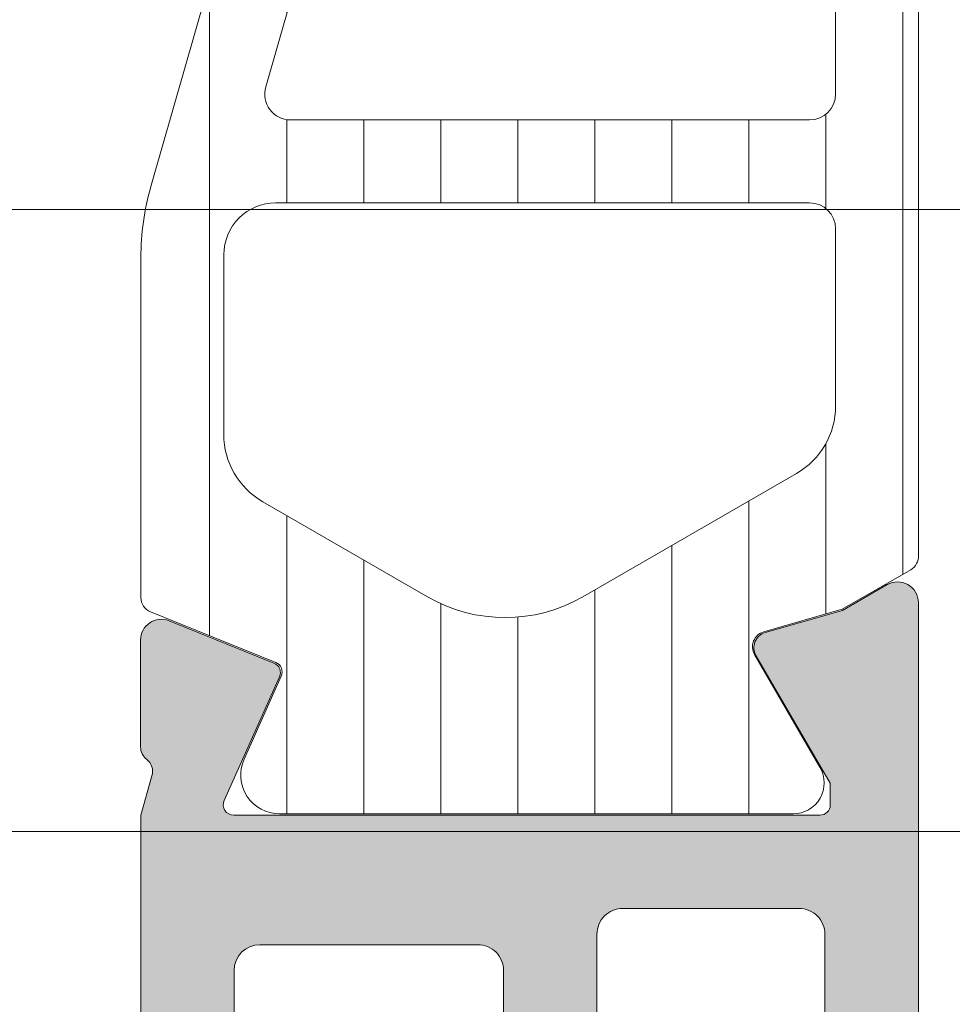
# Model space of a CAD drawing. Header units: millimetres. Extents: x 213386 to 506888, y 183055 to 450952.
# Tile 916 of 1056: x 393322 to 393340, y 342604 to 342623. Entities that reach past the tile are written whole.
import ezdxf

# ---------------------------------------------------------------- set-up
doc = ezdxf.new("R2010")
doc.units = ezdxf.units.MM
doc.layers.add('FASÁDA DETAILNÍ', color=255, linetype='Continuous', lineweight=0)
doc.layers.add('NOVA', color=255, linetype='Continuous', lineweight=0)
pattern_1 = [(135, (-4287.505250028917, 0), (-1.077630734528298, -1.077630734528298), []), (225, (-4287.505250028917, 0), (1.077630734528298, -1.077630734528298), [])]

# ---------------------------------------------------------------- blocks, each defined once
blk = doc.blocks.new('A$C69D17D4D')
at = {"layer": 'FASÁDA DETAILNÍ'}
h = blk.add_hatch(dxfattribs=at)
h.set_pattern_fill('ANSI37', color=256, scale=0.48, angle=90, style=0)
h.set_pattern_definition(pattern_1)
edge = h.paths.add_edge_path(flags=16)
edge.add_line((-4651.669664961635, 24890.21938934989), (-4653.06251896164, 24890.11964534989))
edge.add_arc((-4653.105376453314, 24890.71811226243), 0.599999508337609, 179.9999916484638, 274.0960805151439, ccw=False)
edge.add_arc((-4653.105376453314, 24890.71811243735), 0.5999995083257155, 85.90391948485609, 180.0000083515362, ccw=False)
edge.add_line((-4653.06251896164, 24891.31657934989), (-4651.669664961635, 24891.21683534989))
edge.add_arc((-4651.705379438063, 24890.71811234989), 0.5000001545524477, -85.90393560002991, 85.90393560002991, ccw=False)
edge = h.paths.add_edge_path(flags=16)
edge.add_arc((-4648.505371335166, 24892.31810897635), 0.4999996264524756, 179.9999571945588, 270.0000428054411, ccw=False)
edge.add_line((-4649.005370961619, 24892.3181093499), (-4649.005370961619, 24895.9117943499))
edge.add_arc((-4648.505370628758, 24895.91179436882), 0.5000003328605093, 66.78197339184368, 180.0000021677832, ccw=False)
edge.add_line((-4648.308254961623, 24896.37130034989), (-4641.977152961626, 24893.6554223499))
edge.add_arc((-4642.174268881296, 24893.19591700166), 0.4999998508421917, -2.5001106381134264, 66.7819182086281, ccw=False)
edge.add_line((-4641.674744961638, 24893.17410634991), (-4641.713070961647, 24892.29629934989))
edge.add_arc((-4642.212594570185, 24892.31810883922), 0.499999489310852, 269.9999551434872, 357.50002088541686, ccw=False)
edge.add_line((-4642.212594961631, 24891.8181093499), (-4648.505370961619, 24891.8181093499))
edge = h.paths.add_edge_path(flags=16)
edge.add_line((-4643.097208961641, 24866.7641903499), (-4651.994061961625, 24862.61552034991))
edge.add_arc((-4652.205371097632, 24863.06867409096), 0.4999998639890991, 179.9999703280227, 295.00000791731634, ccw=False)
edge.add_line((-4652.70537096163, 24863.0686743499), (-4652.70537096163, 24872.41810934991))
edge.add_arc((-4652.205371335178, 24872.41810972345), 0.4999996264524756, 89.99995719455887, 180.0000428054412, ccw=False)
edge.add_line((-4652.20537096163, 24872.91810934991), (-4643.081447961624, 24872.91810934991))
edge.add_arc((-4643.081448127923, 24872.41810928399), 0.5000000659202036, -2.500027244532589, 89.99998094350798, ccw=False)
edge.add_line((-4642.581923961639, 24872.3962993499), (-4642.808993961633, 24867.19553534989))
edge.add_arc((-4643.308519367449, 24867.2173450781), 0.5000012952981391, 295.0000919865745, 357.5000025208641, ccw=False)
edge = h.paths.add_edge_path(flags=16)
edge.add_arc((-4652.205371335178, 24875.61810897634), 0.4999996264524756, 179.9999571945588, 270.0000428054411, ccw=False)
edge.add_line((-4652.70537096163, 24875.61810934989), (-4652.70537096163, 24882.8181093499))
edge.add_arc((-4652.205371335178, 24882.81810972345), 0.4999996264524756, 89.99995719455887, 180.0000428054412, ccw=False)
edge.add_line((-4652.20537096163, 24883.3181093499), (-4651.005370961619, 24883.3181093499))
edge.add_arc((-4651.005369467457, 24885.31810785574), 1.999998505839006, 269.9999571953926, 360.0000428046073)
edge.add_line((-4649.005370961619, 24885.3181093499), (-4649.005370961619, 24889.11810934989))
edge.add_arc((-4648.505371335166, 24889.11810972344), 0.4999996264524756, 89.99995719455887, 180.0000428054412, ccw=False)
edge.add_line((-4648.505370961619, 24889.61810934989), (-4642.352309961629, 24889.61810934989))
edge.add_arc((-4642.352310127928, 24889.11810928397), 0.5000000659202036, -2.500027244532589, 89.99998094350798, ccw=False)
edge.add_line((-4641.852785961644, 24889.09629934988), (-4642.092920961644, 24883.59629934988))
edge.add_arc((-4642.592444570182, 24883.6181088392), 0.499999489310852, 269.9999551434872, 357.50002088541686, ccw=False)
edge.add_line((-4642.592444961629, 24883.11810934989), (-4647.905370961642, 24883.11810934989))
edge.add_arc((-4647.905370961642, 24882.01810934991), 1.099999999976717, 90, 270)
edge.add_line((-4647.905370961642, 24880.91810934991), (-4642.732159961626, 24880.91810934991))
edge.add_arc((-4642.732160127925, 24880.41810928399), 0.5000000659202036, -2.500027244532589, 89.99998094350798, ccw=False)
edge.add_line((-4642.232635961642, 24880.3962993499), (-4642.442208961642, 24875.59629934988))
edge.add_arc((-4642.94173257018, 24875.6181088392), 0.499999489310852, 269.9999551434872, 357.50002088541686, ccw=False)
edge.add_line((-4642.941732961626, 24875.11810934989), (-4652.20537096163, 24875.11810934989))
edge = h.paths.add_edge_path()
edge.add_line((-4650.818913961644, 24860.4050563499), (-4642.031047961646, 24864.50290534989))
edge.add_ellipse((-4643.298905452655, 24867.22183071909), major_axis=(-3.000002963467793, 0), ratio=1, start_angle=115.0000306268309, end_angle=177.4999411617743)
edge.add_line((-4640.301757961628, 24867.0909693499), (-4640.273423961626, 24867.7399193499))
edge.add_ellipse((-4639.773900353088, 24867.71810986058), major_axis=(-0.499999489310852, 0), ratio=1, start_angle=269.9999551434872, end_angle=357.50002088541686, ccw=False)
edge.add_line((-4639.773899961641, 24868.21810934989), (-4638.805370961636, 24868.21810934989))
edge.add_ellipse((-4638.805370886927, 24868.31810927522), major_axis=(-0.09999992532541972, 0), ratio=1, start_angle=89.99995719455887, end_angle=180.0000427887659)
edge.add_line((-4638.70537096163, 24868.3181093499), (-4638.70537096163, 24868.91810934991))
edge.add_ellipse((-4638.805370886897, 24868.91810942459), major_axis=(-0.09999992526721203, 0), ratio=1, start_angle=179.9999572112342, end_angle=270.0000428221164)
edge.add_line((-4638.805370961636, 24869.01810934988), (-4639.708408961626, 24869.01810934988))
edge.add_ellipse((-4639.708408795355, 24869.51810941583), major_axis=(-0.5000000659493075, 0), ratio=1, start_angle=-2.5000272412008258, end_angle=89.99998094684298, ccw=False)
edge.add_line((-4640.207932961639, 24869.53991934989), (-4639.814094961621, 24878.44021334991))
edge.add_ellipse((-4639.314583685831, 24878.41810924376), major_axis=(-0.5000001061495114, 0), ratio=1, start_angle=269.9999170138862, end_angle=357.46623077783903, ccw=False)
edge.add_line((-4639.314582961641, 24878.91810934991), (-4638.70537096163, 24878.91810934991))
edge.add_ellipse((-4638.705370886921, 24879.0181092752), major_axis=(-0.09999992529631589, 0), ratio=1, start_angle=89.99995719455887, end_angle=180.0000427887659)
edge.add_line((-4638.605370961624, 24879.01810934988), (-4638.605370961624, 24879.61810934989))
edge.add_ellipse((-4638.70537088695, 24879.61810942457), major_axis=(-0.0999999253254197, 0), ratio=1, start_angle=179.9999572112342, end_angle=270.0000427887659)
edge.add_line((-4638.70537096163, 24879.71810934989), (-4639.234932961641, 24879.71810934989))
edge.add_ellipse((-4639.234933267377, 24880.21810984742), major_axis=(-0.5000004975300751, 0), ratio=1, start_angle=-2.5336979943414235, end_angle=90.00003503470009, ccw=False)
edge.add_line((-4639.734444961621, 24880.2402133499), (-4639.223788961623, 24891.7804383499))
edge.add_ellipse((-4638.724264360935, 24891.75862881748), major_axis=(-0.5000004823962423, 0), ratio=1, start_angle=266.78294269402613, end_angle=357.50002091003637, ccw=False)
edge.add_line((-4638.696204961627, 24892.2578413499), (-4633.562461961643, 24891.96927834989))
edge.add_ellipse((-4633.678017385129, 24891.55886034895), major_axis=(-0.4263754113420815, 0), ratio=1, start_angle=110.7589723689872, end_angle=254.2751455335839, ccw=False)
edge.add_line((-4633.526893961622, 24891.16016534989), (-4633.759496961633, 24891.16140534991))
edge.add_line((-4633.759496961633, 24891.16140534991), (-4635.64207596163, 24891.45954334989))
edge.add_line((-4635.64207596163, 24891.45954334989), (-4638.491360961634, 24891.05911734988))
edge.add_ellipse((-4638.449610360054, 24890.76203675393), major_axis=(-0.2999999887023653, 0), ratio=1, start_angle=-82.0002559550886, end_angle=34.5977463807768)
edge.add_ellipse((-4636.22703927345, 24892.29515014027), major_axis=(-3.000047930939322, 0), ratio=1, start_angle=34.59764128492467, end_angle=108.0084245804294)
edge.add_line((-4635.299553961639, 24889.44207134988), (-4633.04466296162, 24890.07564734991))
edge.add_ellipse((-4633.205592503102, 24890.85085985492), major_axis=(-0.7917403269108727, 0), ratio=1, start_angle=101.727689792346, end_angle=173.201653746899)
edge.add_line((-4632.419418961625, 24890.75713734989), (-4632.418197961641, 24891.81534734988))
edge.add_ellipse((-4633.597284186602, 24891.68622310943), major_axis=(-1.186135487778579, 0), ratio=1, start_angle=186.2496781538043, end_angle=251.3444235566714)
edge.add_line((-4633.217864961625, 24892.8100373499), (-4636.459204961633, 24893.90437034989))
edge.add_line((-4636.459204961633, 24893.90437034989), (-4644.508999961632, 24896.7941483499))
edge.add_line((-4644.508999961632, 24896.7941483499), (-4654.406876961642, 24901.12695734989))
edge.add_ellipse((-4654.605147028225, 24900.66794836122), major_axis=(-0.5000002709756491, 0), ratio=1, start_angle=246.6379505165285, end_angle=359.9334236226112)
edge.add_line((-4655.105146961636, 24900.6685293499), (-4655.10578196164, 24900.12182834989))
edge.add_ellipse((-4654.605781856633, 24900.12124807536), major_axis=(-0.5000004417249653, 0), ratio=1, start_angle=-0.06649451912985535, end_angle=66.07917546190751)
edge.add_line((-4654.808518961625, 24899.6641943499), (-4651.604515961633, 24898.26243834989))
edge.add_ellipse((-4652.005370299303, 24897.34629727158), major_axis=(-0.9999993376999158, 0), ratio=1, start_angle=179.9999471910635, end_angle=246.3683852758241, ccw=False)
edge.add_line((-4651.005370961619, 24897.34629634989), (-4651.005370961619, 24892.11835434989))
edge.add_line((-4651.005370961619, 24892.11835434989), (-4652.804849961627, 24892.11834534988))
edge.add_line((-4652.804849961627, 24892.11834534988), (-4652.942791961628, 24892.63314634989))
edge.add_ellipse((-4653.219945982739, 24892.5183810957), major_axis=(-0.2999756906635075, 0), ratio=1, start_angle=202.4937002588, end_angle=292.5035666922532)
edge.add_line((-4653.334758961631, 24892.79551534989), (-4654.604885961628, 24891.94634834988))
edge.add_ellipse((-4654.105165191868, 24891.08048416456), major_axis=(-0.9997207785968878, 0), ratio=1, start_angle=-60.00923930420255, end_angle=0.007611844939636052)
edge.add_line((-4655.104885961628, 24891.0803513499), (-4655.104854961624, 24890.3559903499))
edge.add_ellipse((-4654.105117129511, 24890.35619840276), major_axis=(-0.9997378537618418, 0), ratio=1, start_angle=0.01192367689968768, end_angle=60.00867505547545)
edge.add_line((-4654.604854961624, 24889.4903243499), (-4653.334758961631, 24888.64115734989))
edge.add_ellipse((-4653.219947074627, 24888.91830484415), major_axis=(-0.2999875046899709, 0), ratio=1, start_angle=67.49759383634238, end_angle=157.5013961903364)
edge.add_line((-4652.942791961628, 24888.80351134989), (-4652.804819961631, 24889.3183273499))
edge.add_line((-4652.804819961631, 24889.3183273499), (-4651.005370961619, 24889.3183353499))
edge.add_line((-4651.005370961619, 24889.3183353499), (-4651.005370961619, 24886.11810834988))
edge.add_ellipse((-4651.305370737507, 24886.11810812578), major_axis=(-0.2999997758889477, 0), ratio=1, start_angle=89.99995719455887, end_angle=180.0000427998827, ccw=False)
edge.add_line((-4651.305370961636, 24885.81810834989), (-4654.605366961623, 24885.81810834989))
edge.add_ellipse((-4654.605367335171, 24885.31810872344), major_axis=(-0.4999996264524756, 0), ratio=1, start_angle=-90.00004280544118, end_angle=4.280544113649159e-05)
edge.add_line((-4655.105366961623, 24885.31810834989), (-4655.105366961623, 24858.4204863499))
edge.add_line((-4655.105366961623, 24858.4204863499), (-4653.554974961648, 24857.52536834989))
edge.add_ellipse((-4653.304974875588, 24857.95838090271), major_axis=(-0.4999999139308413, 0), ratio=1, start_angle=59.99998291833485, end_angle=179.9999366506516)
edge.add_line((-4652.804974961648, 24857.95838034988), (-4651.107603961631, 24857.95838034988))
edge.add_line((-4651.107603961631, 24857.95838034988), (-4651.107603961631, 24859.95190234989))
edge.add_ellipse((-4650.607603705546, 24859.95190269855), major_axis=(-0.5000002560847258, 0), ratio=1, start_angle=-64.99987141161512, end_angle=3.995391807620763e-05, ccw=False)
h = blk.add_hatch(dxfattribs=at)
h.set_pattern_fill('ANSI37', color=256, scale=0.48, angle=90, style=0)
h.set_pattern_definition(pattern_1)
edge = h.paths.add_edge_path(flags=16)
edge.add_line((-4651.669664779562, 24890.21938934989), (-4653.062518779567, 24890.11964534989))
edge.add_arc((-4653.10537627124, 24890.71811226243), 0.599999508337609, 179.9999916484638, 274.0960805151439, ccw=False)
edge.add_arc((-4653.10537627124, 24890.71811243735), 0.5999995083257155, 85.90391948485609, 180.0000083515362, ccw=False)
edge.add_line((-4653.062518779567, 24891.31657934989), (-4651.669664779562, 24891.21683534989))
edge.add_arc((-4651.705379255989, 24890.71811234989), 0.5000001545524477, -85.90393560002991, 85.90393560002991, ccw=False)
edge = h.paths.add_edge_path(flags=16)
edge.add_arc((-4648.505371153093, 24892.31810897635), 0.4999996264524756, 179.9999571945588, 270.0000428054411, ccw=False)
edge.add_line((-4649.005370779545, 24892.3181093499), (-4649.005370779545, 24895.9117943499))
edge.add_arc((-4648.505370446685, 24895.91179436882), 0.5000003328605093, 66.78197339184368, 180.0000021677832, ccw=False)
edge.add_line((-4648.308254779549, 24896.37130034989), (-4641.977152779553, 24893.6554223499))
edge.add_arc((-4642.174268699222, 24893.19591700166), 0.4999998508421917, -2.5001106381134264, 66.7819182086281, ccw=False)
edge.add_line((-4641.674744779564, 24893.17410634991), (-4641.713070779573, 24892.29629934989))
edge.add_arc((-4642.212594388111, 24892.31810883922), 0.499999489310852, 269.9999551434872, 357.50002088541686, ccw=False)
edge.add_line((-4642.212594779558, 24891.8181093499), (-4648.505370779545, 24891.8181093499))
edge = h.paths.add_edge_path(flags=16)
edge.add_line((-4643.097208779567, 24866.7641903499), (-4651.994061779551, 24862.61552034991))
edge.add_arc((-4652.205370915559, 24863.06867409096), 0.4999998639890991, 179.9999703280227, 295.00000791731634, ccw=False)
edge.add_line((-4652.705370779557, 24863.0686743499), (-4652.705370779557, 24872.41810934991))
edge.add_arc((-4652.205371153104, 24872.41810972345), 0.4999996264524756, 89.99995719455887, 180.0000428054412, ccw=False)
edge.add_line((-4652.205370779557, 24872.91810934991), (-4643.08144777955, 24872.91810934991))
edge.add_arc((-4643.08144794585, 24872.41810928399), 0.5000000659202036, -2.500027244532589, 89.99998094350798, ccw=False)
edge.add_line((-4642.581923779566, 24872.3962993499), (-4642.808993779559, 24867.19553534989))
edge.add_arc((-4643.308519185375, 24867.2173450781), 0.5000012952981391, 295.0000919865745, 357.5000025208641, ccw=False)
edge = h.paths.add_edge_path(flags=16)
edge.add_arc((-4652.205371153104, 24875.61810897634), 0.4999996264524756, 179.9999571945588, 270.0000428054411, ccw=False)
edge.add_line((-4652.705370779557, 24875.61810934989), (-4652.705370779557, 24882.8181093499))
edge.add_arc((-4652.205371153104, 24882.81810972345), 0.4999996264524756, 89.99995719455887, 180.0000428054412, ccw=False)
edge.add_line((-4652.205370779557, 24883.3181093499), (-4651.005370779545, 24883.3181093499))
edge.add_arc((-4651.005369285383, 24885.31810785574), 1.999998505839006, 269.9999571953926, 360.0000428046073)
edge.add_line((-4649.005370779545, 24885.3181093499), (-4649.005370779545, 24889.11810934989))
edge.add_arc((-4648.505371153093, 24889.11810972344), 0.4999996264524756, 89.99995719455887, 180.0000428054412, ccw=False)
edge.add_line((-4648.505370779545, 24889.61810934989), (-4642.352309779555, 24889.61810934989))
edge.add_arc((-4642.352309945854, 24889.11810928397), 0.5000000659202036, -2.500027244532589, 89.99998094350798, ccw=False)
edge.add_line((-4641.852785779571, 24889.09629934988), (-4642.092920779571, 24883.59629934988))
edge.add_arc((-4642.592444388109, 24883.6181088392), 0.499999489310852, 269.9999551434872, 357.50002088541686, ccw=False)
edge.add_line((-4642.592444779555, 24883.11810934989), (-4647.905370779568, 24883.11810934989))
edge.add_arc((-4647.905370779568, 24882.01810934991), 1.099999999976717, 90, 270)
edge.add_line((-4647.905370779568, 24880.91810934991), (-4642.732159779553, 24880.91810934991))
edge.add_arc((-4642.732159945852, 24880.41810928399), 0.5000000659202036, -2.500027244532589, 89.99998094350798, ccw=False)
edge.add_line((-4642.232635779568, 24880.3962993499), (-4642.442208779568, 24875.59629934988))
edge.add_arc((-4642.941732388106, 24875.6181088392), 0.499999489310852, 269.9999551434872, 357.50002088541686, ccw=False)
edge.add_line((-4642.941732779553, 24875.11810934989), (-4652.205370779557, 24875.11810934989))
edge = h.paths.add_edge_path()
edge.add_line((-4650.818913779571, 24860.4050563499), (-4642.031047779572, 24864.50290534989))
edge.add_ellipse((-4643.298905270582, 24867.22183071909), major_axis=(-3.000002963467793, 0), ratio=1, start_angle=115.0000306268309, end_angle=177.4999411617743)
edge.add_line((-4640.301757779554, 24867.0909693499), (-4640.273423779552, 24867.7399193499))
edge.add_ellipse((-4639.773900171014, 24867.71810986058), major_axis=(-0.499999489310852, 0), ratio=1, start_angle=269.9999551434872, end_angle=357.50002088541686, ccw=False)
edge.add_line((-4639.773899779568, 24868.21810934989), (-4638.805370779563, 24868.21810934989))
edge.add_ellipse((-4638.805370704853, 24868.31810927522), major_axis=(-0.09999992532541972, 0), ratio=1, start_angle=89.99995719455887, end_angle=180.0000427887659)
edge.add_line((-4638.705370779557, 24868.3181093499), (-4638.705370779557, 24868.91810934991))
edge.add_ellipse((-4638.805370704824, 24868.91810942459), major_axis=(-0.09999992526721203, 0), ratio=1, start_angle=179.9999572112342, end_angle=270.0000428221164)
edge.add_line((-4638.805370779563, 24869.01810934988), (-4639.708408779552, 24869.01810934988))
edge.add_ellipse((-4639.708408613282, 24869.51810941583), major_axis=(-0.5000000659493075, 0), ratio=1, start_angle=-2.5000272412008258, end_angle=89.99998094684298, ccw=False)
edge.add_line((-4640.207932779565, 24869.53991934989), (-4639.814094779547, 24878.44021334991))
edge.add_ellipse((-4639.314583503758, 24878.41810924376), major_axis=(-0.5000001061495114, 0), ratio=1, start_angle=269.9999170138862, end_angle=357.46623077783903, ccw=False)
edge.add_line((-4639.314582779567, 24878.91810934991), (-4638.705370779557, 24878.91810934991))
edge.add_ellipse((-4638.705370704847, 24879.0181092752), major_axis=(-0.09999992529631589, 0), ratio=1, start_angle=89.99995719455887, end_angle=180.0000427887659)
edge.add_line((-4638.605370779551, 24879.01810934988), (-4638.605370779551, 24879.61810934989))
edge.add_ellipse((-4638.705370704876, 24879.61810942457), major_axis=(-0.0999999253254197, 0), ratio=1, start_angle=179.9999572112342, end_angle=270.0000427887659)
edge.add_line((-4638.705370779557, 24879.71810934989), (-4639.234932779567, 24879.71810934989))
edge.add_ellipse((-4639.234933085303, 24880.21810984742), major_axis=(-0.5000004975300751, 0), ratio=1, start_angle=-2.5336979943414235, end_angle=90.00003503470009, ccw=False)
edge.add_line((-4639.734444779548, 24880.2402133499), (-4639.223788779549, 24891.7804383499))
edge.add_ellipse((-4638.724264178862, 24891.75862881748), major_axis=(-0.5000004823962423, 0), ratio=1, start_angle=266.78294269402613, end_angle=357.50002091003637, ccw=False)
edge.add_line((-4638.696204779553, 24892.2578413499), (-4633.562461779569, 24891.96927834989))
edge.add_ellipse((-4633.678017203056, 24891.55886034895), major_axis=(-0.4263754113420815, 0), ratio=1, start_angle=110.7589723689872, end_angle=254.2751455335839, ccw=False)
edge.add_line((-4633.526893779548, 24891.16016534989), (-4633.759496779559, 24891.16140534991))
edge.add_line((-4633.759496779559, 24891.16140534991), (-4635.642075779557, 24891.45954334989))
edge.add_line((-4635.642075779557, 24891.45954334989), (-4638.491360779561, 24891.05911734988))
edge.add_ellipse((-4638.449610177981, 24890.76203675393), major_axis=(-0.2999999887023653, 0), ratio=1, start_angle=-82.0002559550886, end_angle=34.5977463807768)
edge.add_ellipse((-4636.227039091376, 24892.29515014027), major_axis=(-3.000047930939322, 0), ratio=1, start_angle=34.59764128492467, end_angle=108.0084245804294)
edge.add_line((-4635.299553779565, 24889.44207134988), (-4633.044662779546, 24890.07564734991))
edge.add_ellipse((-4633.205592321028, 24890.85085985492), major_axis=(-0.7917403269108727, 0), ratio=1, start_angle=101.727689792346, end_angle=173.201653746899)
edge.add_line((-4632.419418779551, 24890.75713734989), (-4632.418197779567, 24891.81534734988))
edge.add_ellipse((-4633.597284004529, 24891.68622310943), major_axis=(-1.186135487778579, 0), ratio=1, start_angle=186.2496781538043, end_angle=251.3444235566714)
edge.add_line((-4633.217864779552, 24892.8100373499), (-4636.45920477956, 24893.90437034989))
edge.add_line((-4636.45920477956, 24893.90437034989), (-4644.508999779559, 24896.7941483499))
edge.add_line((-4644.508999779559, 24896.7941483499), (-4654.406876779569, 24901.12695734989))
edge.add_ellipse((-4654.605146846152, 24900.66794836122), major_axis=(-0.5000002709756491, 0), ratio=1, start_angle=246.6379505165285, end_angle=359.9334236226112)
edge.add_line((-4655.105146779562, 24900.6685293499), (-4655.105781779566, 24900.12182834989))
edge.add_ellipse((-4654.60578167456, 24900.12124807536), major_axis=(-0.5000004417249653, 0), ratio=1, start_angle=-0.06649451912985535, end_angle=66.07917546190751)
edge.add_line((-4654.808518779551, 24899.6641943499), (-4651.60451577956, 24898.26243834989))
edge.add_ellipse((-4652.005370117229, 24897.34629727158), major_axis=(-0.9999993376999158, 0), ratio=1, start_angle=179.9999471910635, end_angle=246.3683852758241, ccw=False)
edge.add_line((-4651.005370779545, 24897.34629634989), (-4651.005370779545, 24892.11835434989))
edge.add_line((-4651.005370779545, 24892.11835434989), (-4652.804849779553, 24892.11834534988))
edge.add_line((-4652.804849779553, 24892.11834534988), (-4652.942791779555, 24892.63314634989))
edge.add_ellipse((-4653.219945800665, 24892.5183810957), major_axis=(-0.2999756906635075, 0), ratio=1, start_angle=202.4937002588, end_angle=292.5035666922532)
edge.add_line((-4653.334758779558, 24892.79551534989), (-4654.604885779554, 24891.94634834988))
edge.add_ellipse((-4654.105165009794, 24891.08048416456), major_axis=(-0.9997207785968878, 0), ratio=1, start_angle=-60.00923930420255, end_angle=0.007611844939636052)
edge.add_line((-4655.104885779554, 24891.0803513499), (-4655.104854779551, 24890.3559903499))
edge.add_ellipse((-4654.105116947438, 24890.35619840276), major_axis=(-0.9997378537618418, 0), ratio=1, start_angle=0.01192367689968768, end_angle=60.00867505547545)
edge.add_line((-4654.604854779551, 24889.4903243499), (-4653.334758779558, 24888.64115734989))
edge.add_ellipse((-4653.219946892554, 24888.91830484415), major_axis=(-0.2999875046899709, 0), ratio=1, start_angle=67.49759383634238, end_angle=157.5013961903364)
edge.add_line((-4652.942791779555, 24888.80351134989), (-4652.804819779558, 24889.3183273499))
edge.add_line((-4652.804819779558, 24889.3183273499), (-4651.005370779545, 24889.3183353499))
edge.add_line((-4651.005370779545, 24889.3183353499), (-4651.005370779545, 24886.11810834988))
edge.add_ellipse((-4651.305370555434, 24886.11810812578), major_axis=(-0.2999997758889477, 0), ratio=1, start_angle=89.99995719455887, end_angle=180.0000427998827, ccw=False)
edge.add_line((-4651.305370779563, 24885.81810834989), (-4654.60536677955, 24885.81810834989))
edge.add_ellipse((-4654.605367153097, 24885.31810872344), major_axis=(-0.4999996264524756, 0), ratio=1, start_angle=-90.00004280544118, end_angle=4.280544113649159e-05)
edge.add_line((-4655.10536677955, 24885.31810834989), (-4655.10536677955, 24858.4204863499))
edge.add_line((-4655.10536677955, 24858.4204863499), (-4653.554974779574, 24857.52536834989))
edge.add_ellipse((-4653.304974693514, 24857.95838090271), major_axis=(-0.4999999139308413, 0), ratio=1, start_angle=59.99998291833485, end_angle=179.9999366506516)
edge.add_line((-4652.804974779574, 24857.95838034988), (-4651.107603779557, 24857.95838034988))
edge.add_line((-4651.107603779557, 24857.95838034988), (-4651.107603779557, 24859.95190234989))
edge.add_ellipse((-4650.607603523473, 24859.95190269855), major_axis=(-0.5000002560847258, 0), ratio=1, start_angle=-64.99987141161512, end_angle=3.995391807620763e-05, ccw=False)
h = blk.add_hatch(dxfattribs=at)
h.set_pattern_fill('ANSI31', color=256, scale=0.468, angle=45, style=0)
h.set_pattern_definition([(90, (-4287.505250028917, 0), (-1.4859, 3.33066907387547e-16), [])])
edge = h.paths.add_edge_path(flags=16)
edge.add_line((-4623.353470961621, 24886.7296343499), (-4625.576180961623, 24888.01299634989))
edge.add_ellipse((-4626.576053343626, 24886.28127138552), major_axis=(-1.999654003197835, 0), ratio=1, start_angle=239.9984985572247, end_angle=299.9999542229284)
edge.add_line((-4627.575878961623, 24888.01302334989), (-4628.705396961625, 24887.36089534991))
edge.add_ellipse((-4627.205393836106, 24884.76281514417), major_axis=(-3.000005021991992, 0), ratio=1, start_angle=300.0000135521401, end_angle=343.9999452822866)
edge.add_line((-4630.089182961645, 24885.5897313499), (-4631.141830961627, 24881.91870934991))
edge.add_ellipse((-4630.661199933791, 24881.780890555), major_axis=(-0.5000002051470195, 0), ratio=1, start_angle=-16.00000720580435, end_angle=90.00079895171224)
edge.add_line((-4630.661192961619, 24881.28089034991), (-4623.103439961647, 24881.2810003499))
edge.add_ellipse((-4623.10344979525, 24881.78100018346), major_axis=(-0.4999998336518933, 0), ratio=1, start_angle=90.00112684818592, end_angle=180.000821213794)
edge.add_line((-4622.603449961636, 24881.7810073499), (-4622.603505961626, 24885.4306563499))
edge.add_ellipse((-4624.103505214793, 24885.43061688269), major_axis=(-1.499999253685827, 0), ratio=1, start_angle=180.0015075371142, end_angle=239.9984727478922)
edge = h.paths.add_edge_path(flags=16)
edge.add_line((-4623.103421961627, 24879.68099834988), (-4631.406751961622, 24879.6808713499))
edge.add_ellipse((-4631.406743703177, 24879.18087106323), major_axis=(-0.5000002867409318, 0), ratio=1, start_angle=270.0009463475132, end_angle=344.0000560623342)
edge.add_line((-4631.887374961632, 24879.31868934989), (-4633.594301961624, 24873.36592734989))
edge.add_ellipse((-4633.113671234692, 24873.22810832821), major_axis=(-0.4999999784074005, 0), ratio=1, start_angle=-16.00004169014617, end_angle=90.00094802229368)
edge.add_line((-4633.113662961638, 24872.7281083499), (-4623.103308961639, 24872.72827834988))
edge.add_ellipse((-4623.103321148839, 24873.22827853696), major_axis=(-0.5000001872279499, 0), ratio=1, start_angle=90.00139654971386, end_angle=180.0008952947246)
edge.add_line((-4622.603320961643, 24873.22828634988), (-4622.60341096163, 24879.18100634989))
edge.add_ellipse((-4623.103411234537, 24879.180998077), major_axis=(-0.5000002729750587, 0), ratio=1, start_angle=180.0009480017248, end_angle=270.0012292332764)
edge = h.paths.add_edge_path(flags=16)
edge.add_line((-4633.652457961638, 24865.36397434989), (-4630.47606796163, 24863.53008534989))
edge.add_ellipse((-4628.976068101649, 24866.12816509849), major_axis=(-3.000002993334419, 0), ratio=1, start_angle=60.00003609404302, end_angle=120.0014917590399)
edge.add_line((-4627.475998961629, 24863.53012534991), (-4623.353115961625, 24865.9106203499))
edge.add_ellipse((-4624.103151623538, 24867.20963863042), major_axis=(-1.500000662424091, 0), ratio=1, start_angle=120.001558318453, end_angle=180.0015171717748)
edge.add_line((-4622.60315096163, 24867.2096783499), (-4622.603241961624, 24870.62829234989))
edge.add_ellipse((-4623.103241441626, 24870.62827886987), major_axis=(-0.4999994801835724, 0), ratio=1, start_angle=180.0015446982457, end_angle=270.0014346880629)
edge.add_line((-4623.103253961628, 24871.1282783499), (-4633.402568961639, 24871.12809734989))
edge.add_ellipse((-4633.402550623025, 24870.12809701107), major_axis=(-1.000000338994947, 0), ratio=1, start_angle=-89.99894927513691, end_angle=0.001527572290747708)
edge.add_line((-4634.402550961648, 24870.12807034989), (-4634.402457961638, 24866.66297234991))
edge.add_ellipse((-4632.902457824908, 24866.66301253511), major_axis=(-1.500000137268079, 0), ratio=1, start_angle=0.001534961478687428, end_angle=59.99999699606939)
edge = h.paths.add_edge_path()
edge.add_line((-4636.002325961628, 24863.51616834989), (-4636.002547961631, 24870.06923134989))
edge.add_arc((-4631.002550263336, 24870.06939821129), 4.999997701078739, 163.9999762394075, 180.0019120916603, ccw=False)
edge.add_line((-4635.80885596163, 24871.44758634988), (-4631.540244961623, 24886.33400434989))
edge.add_arc((-4632.020875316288, 24886.4718228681), 0.4999994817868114, 344.0000020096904, 450.0000739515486)
edge.add_line((-4632.020875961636, 24886.97182234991), (-4635.904249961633, 24886.97182234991))
edge.add_arc((-4635.90426996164, 24887.97182234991), 1.0000000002, 90.00114591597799, 270.00114591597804, ccw=False)
edge.add_line((-4635.904289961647, 24888.97182234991), (-4631.205953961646, 24888.97201034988))
edge.add_line((-4631.205953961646, 24888.97201034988), (-4631.205953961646, 24889.12806234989))
edge.add_arc((-4630.905953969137, 24889.12806292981), 0.2999999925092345, 111.97384587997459, 180.000110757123, ccw=False)
edge.add_line((-4631.018208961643, 24889.40626934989), (-4628.606306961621, 24890.37945634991))
edge.add_arc((-4628.681143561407, 24890.56492759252), 0.2000002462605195, 291.973797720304, 384.1409822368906)
edge.add_line((-4628.498634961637, 24890.64672434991), (-4629.215134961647, 24892.24540934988))
edge.add_arc((-4628.530729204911, 24892.55214761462), 0.7499997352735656, 89.99998141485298, 204.1410584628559, ccw=False)
edge.add_line((-4628.530728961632, 24893.3021473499), (-4623.423179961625, 24893.3021473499))
edge.add_arc((-4623.42318009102, 24892.7021475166), 0.5999998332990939, -30.142924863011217, 89.99998764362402, ccw=False)
edge.add_line((-4622.904314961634, 24892.40085234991), (-4624.165530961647, 24890.22889534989))
edge.add_arc((-4623.906098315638, 24890.07824707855), 0.3000003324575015, 149.8569693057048, 253.9999309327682)
edge.add_line((-4623.988789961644, 24889.78986834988), (-4622.474317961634, 24889.3556013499))
edge.add_line((-4622.474317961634, 24889.3556013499), (-4621.153545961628, 24888.5930533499))
edge.add_arc((-4621.303546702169, 24888.3332462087), 0.2999999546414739, -2.463304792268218, 59.99983168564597, ccw=False)
edge.add_line((-4621.003823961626, 24888.3203523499), (-4621.003823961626, 24864.33069834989))
edge.add_arc((-4621.303159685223, 24864.31074367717), 0.3000001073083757, -59.999852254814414, 3.8138762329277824, ccw=False)
edge.add_line((-4621.153158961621, 24864.0509363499), (-4622.473964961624, 24863.28836834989))
edge.add_line((-4622.473964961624, 24863.28836834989), (-4623.988435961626, 24862.85410134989))
edge.add_arc((-4623.905744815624, 24862.56572223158), 0.3000005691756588, 105.9999567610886, 210.1429183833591)
edge.add_line((-4624.165177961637, 24862.4150743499), (-4622.903961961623, 24860.2431183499))
edge.add_arc((-4623.422827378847, 24859.94182268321), 0.6000003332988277, -89.99996016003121, 30.14295235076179, ccw=False)
edge.add_line((-4623.422826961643, 24859.3418223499), (-4633.326426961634, 24859.3418223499))
edge.add_arc((-4633.326427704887, 24860.09182240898), 0.7500000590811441, 155.8589797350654, 270.00005678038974, ccw=False)
edge.add_line((-4634.010833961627, 24860.39856034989), (-4633.294333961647, 24861.99724534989))
edge.add_arc((-4633.476842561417, 24862.07904210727), 0.2000002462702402, 335.8590177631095, 428.026202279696)
edge.add_line((-4633.40200596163, 24862.26451334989), (-4635.814580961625, 24863.23797234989))
edge.add_arc((-4635.702326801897, 24863.51617820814), 0.2999991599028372, 180.0018827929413, 248.0262614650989, ccw=False)
h = blk.add_hatch(color=256, dxfattribs=at)
edge = h.paths.add_edge_path(flags=16)
edge.add_ellipse((-4626.705421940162, 24829.51812637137), major_axis=(-0.4999740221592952, 0), ratio=1, start_angle=-0.002977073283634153, end_angle=90.00297707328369)
edge.add_line((-4626.705395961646, 24829.01815234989), (-4608.705395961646, 24829.01815234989))
edge.add_ellipse((-4608.70536998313, 24829.51812637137), major_axis=(-0.4999740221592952, 0), ratio=1, start_angle=89.99702292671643, end_angle=180.0029770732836)
edge.add_line((-4608.205395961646, 24829.51815234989), (-4608.205395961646, 24842.01815234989))
edge.add_ellipse((-4608.705417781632, 24842.0181305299), major_axis=(-0.5000218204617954, 0), ratio=1, start_angle=180.0025002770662, end_angle=269.9974997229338)
edge.add_line((-4608.705395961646, 24842.51815234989), (-4621.30844696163, 24842.51815234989))
edge.add_ellipse((-4621.308448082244, 24844.01815122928), major_axis=(-1.499998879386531, 0), ratio=1, start_angle=-4.2804329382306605e-05, end_angle=90.00004280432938, ccw=False)
edge.add_line((-4622.80844696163, 24844.01815234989), (-4622.80844696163, 24857.01814034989))
edge.add_ellipse((-4623.308446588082, 24857.01814072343), major_axis=(-0.4999996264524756, 0), ratio=1, start_angle=179.9999571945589, end_angle=270.0000428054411)
edge.add_line((-4623.30844696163, 24857.51814034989), (-4626.705395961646, 24857.51814034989))
edge.add_ellipse((-4626.705396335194, 24857.01814072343), major_axis=(-0.4999996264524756, 0), ratio=1, start_angle=-90.00004280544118, end_angle=4.280544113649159e-05)
edge.add_line((-4627.205395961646, 24857.01814034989), (-4627.205395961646, 24829.51815234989))
edge = h.paths.add_edge_path()
edge.add_line((-4656.005390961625, 24828.3181403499), (-4656.005390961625, 24831.3181403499))
edge.add_line((-4656.005390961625, 24831.3181403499), (-4654.005390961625, 24831.3181403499))
edge.add_arc((-4654.00536498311, 24830.81816632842), 0.4999740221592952, -0.002977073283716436, 90.00297707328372, ccw=False)
edge.add_line((-4653.505390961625, 24830.8181403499), (-4653.505390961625, 24830.3181403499))
edge.add_line((-4653.505390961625, 24830.3181403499), (-4654.505390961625, 24830.3181403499))
edge.add_line((-4654.505390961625, 24830.3181403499), (-4654.505390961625, 24829.3181403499))
edge.add_arc((-4653.505326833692, 24829.31820447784), 1.000064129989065, 180.0036740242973, 269.9963259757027)
edge.add_line((-4653.505390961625, 24828.3181403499), (-4649.505390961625, 24828.3181403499))
edge.add_arc((-4649.505420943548, 24829.31817033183), 1.00002998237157, 270.0017177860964, 359.9982822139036)
edge.add_line((-4648.505390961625, 24829.3181403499), (-4648.505390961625, 24830.3181403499))
edge.add_line((-4648.505390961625, 24830.3181403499), (-4649.505390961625, 24830.3181403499))
edge.add_line((-4649.505390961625, 24830.3181403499), (-4649.505390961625, 24830.8181403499))
edge.add_arc((-4649.005385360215, 24830.81813474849), 0.5000056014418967, 90.00064186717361, 179.9993581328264, ccw=False)
edge.add_line((-4649.005390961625, 24831.3181403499), (-4646.205387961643, 24831.3181403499))
edge.add_arc((-4646.205387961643, 24830.8181403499), 0.5, -90, 90, ccw=False)
edge.add_line((-4646.205387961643, 24830.3181403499), (-4646.505390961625, 24830.3181403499))
edge.add_arc((-4646.505380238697, 24829.81812962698), 0.5000107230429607, 90.00122873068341, 179.9987712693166)
edge.add_line((-4647.005390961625, 24829.8181403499), (-4647.005390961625, 24829.3181403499))
edge.add_arc((-4646.505323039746, 24829.31820827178), 0.5000679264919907, 180.0077822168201, 269.9922177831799)
edge.add_line((-4646.505390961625, 24828.8181403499), (-4635.205395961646, 24828.8181403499))
edge.add_arc((-4635.205417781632, 24829.31816216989), 0.5000218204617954, 270.0025002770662, 359.9974997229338)
edge.add_line((-4634.705395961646, 24829.3181403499), (-4634.705395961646, 24829.8181403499))
edge.add_arc((-4635.205333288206, 24829.81820302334), 0.4999373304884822, 359.9928172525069, 450.0071827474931)
edge.add_line((-4635.205395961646, 24830.3181403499), (-4635.505398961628, 24830.3181403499))
edge.add_arc((-4635.505336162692, 24830.81820314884), 0.5000628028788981, 180.0071953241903, 269.9928046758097, ccw=False)
edge.add_line((-4636.005398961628, 24830.8181403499), (-4636.005398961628, 24835.3181403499))
edge.add_arc((-4635.505393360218, 24835.31813474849), 0.5000056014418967, 90.00064186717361, 179.9993581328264, ccw=False)
edge.add_line((-4635.505398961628, 24835.8181403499), (-4634.705395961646, 24835.8181403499))
edge.add_arc((-4634.70536998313, 24835.31816632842), 0.4999740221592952, -0.002977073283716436, 90.00297707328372, ccw=False)
edge.add_line((-4634.205395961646, 24835.3181403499), (-4634.205395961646, 24833.3181403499))
edge.add_arc((-4633.705328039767, 24833.31820827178), 0.5000679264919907, 180.0077822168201, 269.9922177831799)
edge.add_line((-4633.705395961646, 24832.8181403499), (-4633.205395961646, 24832.8181403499))
edge.add_arc((-4633.205333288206, 24832.31820302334), 0.4999373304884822, -0.007182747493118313, 90.00718274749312, ccw=False)
edge.add_line((-4632.705395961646, 24832.3181403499), (-4632.705395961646, 24829.3181403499))
edge.add_arc((-4632.205340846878, 24829.31819546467), 0.5000551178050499, 180.0063149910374, 269.9936850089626)
edge.add_line((-4632.205395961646, 24828.8181403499), (-4630.505398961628, 24828.8181403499))
edge.add_arc((-4630.505367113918, 24830.31810850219), 1.499968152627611, 269.9987834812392, 360.0012165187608)
edge.add_line((-4629.005398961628, 24830.3181403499), (-4629.005398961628, 24856.3181403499))
edge.add_arc((-4629.505378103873, 24856.31816120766), 0.4999791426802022, 359.9976097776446, 450.0023902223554)
edge.add_line((-4629.505398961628, 24856.8181403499), (-4633.705395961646, 24856.8181403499))
edge.add_arc((-4633.705390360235, 24856.31813474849), 0.5000056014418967, 90.0006418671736, 179.9993581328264)
edge.add_line((-4634.205395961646, 24856.3181403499), (-4634.205395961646, 24854.3181403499))
edge.add_arc((-4634.705417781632, 24854.31816216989), 0.5000218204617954, 270.00250027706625, 359.99749972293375, ccw=False)
edge.add_line((-4634.705395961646, 24853.8181403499), (-4635.505398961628, 24853.8181403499))
edge.add_arc((-4635.505346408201, 24854.31819290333), 0.5000525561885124, 180.0060215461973, 269.9939784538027, ccw=False)
edge.add_line((-4636.005398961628, 24854.3181403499), (-4636.005398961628, 24859.31814134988))
edge.add_line((-4636.005398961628, 24859.31814134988), (-4635.788077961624, 24860.07603034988))
edge.add_arc((-4636.076456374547, 24860.15872166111), 0.2999999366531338, 343.9999757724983, 412.0951853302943)
edge.add_arc((-4635.707845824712, 24860.63214150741), 0.3000001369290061, 180.0000300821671, 232.09528192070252, ccw=False)
edge.add_line((-4636.007845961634, 24860.6321413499), (-4636.007843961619, 24862.69628834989))
edge.add_arc((-4635.607844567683, 24862.69628880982), 0.3999993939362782, 68.02623046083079, 180.000065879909, ccw=False)
edge.add_line((-4635.458171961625, 24863.0672303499), (-4633.434942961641, 24862.2508693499))
edge.add_arc((-4633.509779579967, 24862.06539908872), 0.199999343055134, -24.14109237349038, 68.02609214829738, ccw=False)
edge.add_line((-4633.327271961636, 24861.98360234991), (-4634.395591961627, 24859.5999173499))
edge.add_arc((-4634.213083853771, 24859.51812064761), 0.1999997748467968, 155.8589745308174, 270.819900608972)
edge.add_line((-4634.210221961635, 24859.31814134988), (-4622.906141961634, 24859.3181403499))
edge.add_arc((-4622.897710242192, 24859.50955484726), 0.1916001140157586, 267.4777781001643, 361.0444500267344)
edge.add_line((-4622.706141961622, 24859.5130473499), (-4622.706141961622, 24859.93363134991))
edge.add_line((-4622.706141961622, 24859.93363134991), (-4624.137876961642, 24862.39924334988))
edge.add_arc((-4623.878539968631, 24862.55005504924), 0.2999997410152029, 105.9999717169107, 210.179196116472, ccw=False)
edge.add_line((-4623.961230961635, 24862.83843334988), (-4622.469069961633, 24863.26630434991))
edge.add_line((-4622.469069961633, 24863.26630434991), (-4621.605794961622, 24863.76471634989))
edge.add_arc((-4621.405795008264, 24863.41830610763), 0.4000000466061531, 3.470122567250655e-05, 119.99998843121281, ccw=False)
edge.add_line((-4621.005794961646, 24863.41830634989), (-4621.00614196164, 24859.31037534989))
edge.add_line((-4621.00614196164, 24859.31037534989), (-4621.008446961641, 24844.81831834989))
edge.add_arc((-4620.508447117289, 24844.81814022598), 0.4999998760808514, 179.9795884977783, 270.0000178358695)
edge.add_line((-4620.508446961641, 24844.3181403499), (-4615.105404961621, 24844.3181403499))
edge.add_arc((-4615.105404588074, 24844.81813997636), 0.4999996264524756, 269.9999571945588, 360.0000428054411)
edge.add_line((-4614.605404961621, 24844.8181403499), (-4614.605404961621, 24847.3181403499))
edge.add_arc((-4614.105405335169, 24847.31814072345), 0.4999996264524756, 89.99995719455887, 180.0000428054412, ccw=False)
edge.add_line((-4614.105404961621, 24847.8181403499), (-4612.805401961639, 24847.8181403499))
edge.add_arc((-4612.805381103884, 24847.31816120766), 0.4999791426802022, -0.002390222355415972, 90.00239022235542, ccw=False)
edge.add_line((-4612.305401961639, 24847.3181403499), (-4612.305401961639, 24846.8181403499))
edge.add_line((-4612.305401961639, 24846.8181403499), (-4613.305401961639, 24846.8181403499))
edge.add_line((-4613.305401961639, 24846.8181403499), (-4613.305401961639, 24845.3181403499))
edge.add_arc((-4612.305370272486, 24845.31817203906), 1.000031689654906, 180.0018155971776, 269.9981844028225)
edge.add_line((-4612.305401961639, 24844.3181403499), (-4608.305401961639, 24844.3181403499))
edge.add_arc((-4608.30547121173, 24845.31820959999), 1.000069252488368, 270.0039674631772, 359.9960325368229)
edge.add_line((-4607.305401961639, 24845.3181403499), (-4607.305401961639, 24846.8181403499))
edge.add_line((-4607.305401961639, 24846.8181403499), (-4608.305401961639, 24846.8181403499))
edge.add_line((-4608.305401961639, 24846.8181403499), (-4608.305401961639, 24847.3181403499))
edge.add_arc((-4607.805427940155, 24847.31816632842), 0.4999740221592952, 89.99702292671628, 180.0029770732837, ccw=False)
edge.add_line((-4607.805401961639, 24847.8181403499), (-4606.505398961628, 24847.8181403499))
edge.add_arc((-4606.505404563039, 24847.31813474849), 0.5000056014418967, 0.000641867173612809, 89.99935813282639, ccw=False)
edge.add_line((-4606.005398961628, 24847.3181403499), (-4606.005398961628, 24828.3181403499))
edge.add_arc((-4607.505369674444, 24828.31811106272), 1.49997071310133, -90.00111870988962, 0.001118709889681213, ccw=False)
edge.add_line((-4607.505398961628, 24826.8181403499), (-4654.505390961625, 24826.8181403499))
edge.add_arc((-4654.505330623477, 24828.31820068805), 1.50006033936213, 180.0023046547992, 269.99769534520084, ccw=False)
for p, q in [((-4615.830871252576, 24871.00002419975), (-5088.499921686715, 24871.00002420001)), ((-5088.499921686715, 24859.00002420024), (-4615.830871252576, 24859.00002339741))]:
    blk.add_line(p, q, dxfattribs=at)
for points in [[(-4621.003823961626, 24888.3203523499), (-4621.003823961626, 24864.33069834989), (-4621.003823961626, 24864.33069834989, -0.285866), (-4621.153158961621, 24864.0509363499), (-4622.473964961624, 24863.28836834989), (-4623.988435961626, 24862.85410134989), (-4623.988435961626, 24862.85410134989, 0.488505), (-4624.165177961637, 24862.4150743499), (-4622.903961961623, 24860.2431183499), (-4622.903961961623, 24860.2431183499, -0.578182), (-4623.422826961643, 24859.3418223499), (-4633.326426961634, 24859.3418223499), (-4633.326426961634, 24859.3418223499, -0.543753), (-4634.010833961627, 24860.39856034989), (-4633.294333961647, 24861.99724534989), (-4633.294333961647, 24861.99724534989, 0.425336), (-4633.40200596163, 24862.26451334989), (-4635.814580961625, 24863.23797234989), (-4635.814580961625, 24863.23797234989, -0.305847), (-4636.002325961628, 24863.51616834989), (-4636.002325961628, 24863.51616834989), (-4636.002547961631, 24870.06923134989), (-4636.002547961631, 24870.06923134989, -0.0699353), (-4635.80885596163, 24871.44758634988), (-4631.540244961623, 24886.33400434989)], [(-4629.005398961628, 24830.3181403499), (-4629.005398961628, 24856.3181403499), (-4629.005398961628, 24856.3181403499, 0.414238), (-4629.505398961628, 24856.8181403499), (-4633.705395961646, 24856.8181403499), (-4633.705395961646, 24856.8181403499, 0.414207), (-4634.205395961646, 24856.3181403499), (-4634.205395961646, 24854.3181403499)], [(-4636.005398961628, 24854.3181403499), (-4636.005398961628, 24859.31814134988), (-4635.788077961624, 24860.07603034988), (-4635.788077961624, 24860.07603034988, 0.306185), (-4635.892150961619, 24860.3954313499, -0.231306), (-4636.007845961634, 24860.6321413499), (-4636.007843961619, 24862.69628834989), (-4636.007843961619, 24862.69628834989, -0.531563), (-4635.458171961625, 24863.0672303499), (-4633.434942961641, 24862.2508693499), (-4633.434942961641, 24862.2508693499, -0.425336), (-4633.327271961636, 24861.98360234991), (-4634.395591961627, 24859.5999173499), (-4634.395591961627, 24859.5999173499, 0.548397), (-4634.210221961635, 24859.31814134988), (-4622.906141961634, 24859.3181403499), (-4622.906141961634, 24859.3181403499, 0.432566), (-4622.706141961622, 24859.5130473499), (-4622.706141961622, 24859.93363134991), (-4624.137876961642, 24862.39924334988), (-4624.137876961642, 24862.39924334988, -0.488701), (-4623.961230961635, 24862.83843334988), (-4622.469069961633, 24863.26630434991), (-4621.605794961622, 24863.76471634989), (-4621.605794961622, 24863.76471634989, -0.57735), (-4621.005794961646, 24863.41830634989), (-4621.00614196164, 24859.31037534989), (-4621.008446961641, 24844.81831834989)]]:
    blk.add_lwpolyline(points, format="xyb", dxfattribs=at)
at = {"layer": 'FASÁDA DETAILNÍ', "extrusion": (0, 0, -1)}
for points in [[(4623.103421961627, 24879.68099834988), (4631.406751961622, 24879.6808713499), (4631.406751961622, 24879.6808713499, -0.334591), (4631.887374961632, 24879.31868934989), (4633.594301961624, 24873.36592734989), (4633.594301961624, 24873.36592734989, -0.498587), (4633.113662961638, 24872.7281083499), (4623.103308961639, 24872.72827834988), (4623.103308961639, 24872.72827834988, -0.414211), (4622.603320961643, 24873.22828634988), (4622.60341096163, 24879.18100634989), (4622.60341096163, 24879.18100634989, -0.414215), (4623.103421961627, 24879.68099834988)], [(4633.652457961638, 24865.36397434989), (4630.47606796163, 24863.53008534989), (4630.47606796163, 24863.53008534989, -0.267956), (4627.475998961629, 24863.53012534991), (4623.353115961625, 24865.9106203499), (4623.353115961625, 24865.9106203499, -0.267949), (4622.60315096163, 24867.2096783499), (4622.603241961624, 24870.62829234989), (4622.603241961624, 24870.62829234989, -0.414213), (4623.103253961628, 24871.1282783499), (4633.402568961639, 24871.12809734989), (4633.402568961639, 24871.12809734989, -0.414216), (4634.402550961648, 24870.12807034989), (4634.402457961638, 24866.66297234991), (4634.402457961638, 24866.66297234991, -0.267942), (4633.652457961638, 24865.36397434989)], [(4627.205395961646, 24829.51815234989, -0.414244), (4626.705395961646, 24829.01815234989), (4608.705395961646, 24829.01815234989), (4608.705395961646, 24829.01815234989, -0.414244), (4608.205395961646, 24829.51815234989), (4608.205395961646, 24842.01815234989), (4608.205395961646, 24842.01815234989, -0.414188), (4608.705395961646, 24842.51815234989), (4621.30844696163, 24842.51815234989), (4621.30844696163, 24842.51815234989, 0.414214), (4622.80844696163, 24844.01815234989), (4622.80844696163, 24857.01814034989), (4622.80844696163, 24857.01814034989, -0.414214), (4623.30844696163, 24857.51814034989), (4626.705395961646, 24857.51814034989), (4626.705395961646, 24857.51814034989, -0.414214), (4627.205395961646, 24857.01814034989), (4627.205395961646, 24829.51815234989)]]:
    blk.add_lwpolyline(points, format="xyb", close=True, dxfattribs=at)

msp = doc.modelspace()

# ---------------------------------------------------------------- block references
at = {"layer": 'NOVA', "ltscale": 300}
msp.add_blockref('A$C69D17D4D', (397960.6382589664, 317748.1544064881), dxfattribs=at)

doc.saveas('drawing.dxf')
